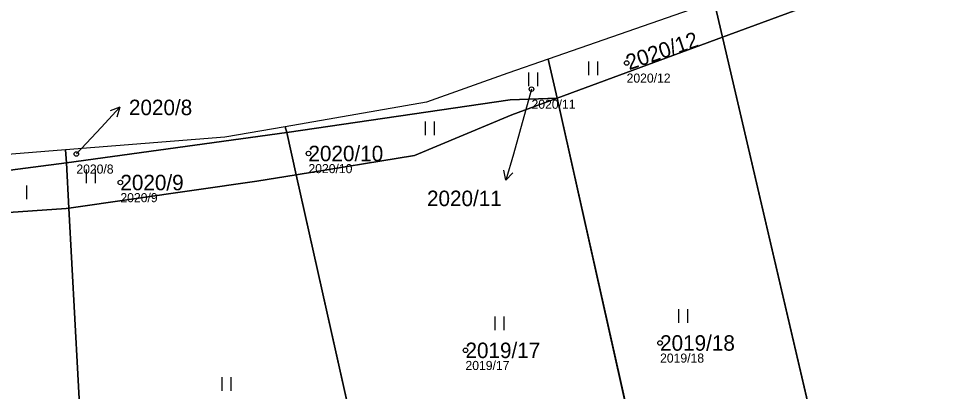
# Model space of a CAD drawing. Extents: x -762274 to -759271, y -1061928 to -1059060.
# Drawn here: x -761526.6 to -761424.1, y -1060225.5 to -1060184.6 of the extents above; entities that cross this region are included whole.
import ezdxf

# ---------------------------------------------------------------- set-up
doc = ezdxf.new("R2010")
doc.units = 0
for name, color, linetype in [('Definiční body', 7, 'Continuous'), ('Hranice parcel', 7, 'Continuous'), ('Parcelní čísla', 7, 'Continuous'), ('Polygon ku', 7, 'Continuous'), ('Polygon parcely', 7, 'Continuous'), ('Pop  PČ popisy', 7, 'Continuous'), ('Značky kultur', 7, 'Continuous')]:
    doc.layers.add(name, color=color, linetype=linetype)

msp = doc.modelspace()

# ---------------------------------------------------------------- linework, layer by layer
at = {"layer": 'Definiční body'}
for centre in [(-761459.76, -1060189.47), (-761470.21, -1060192.34), (-761520.24, -1060199.46), (-761494.73, -1060199.41), (-761515.4, -1060202.6), (-761456.08, -1060220.22), (-761477.47, -1060221.03)]:
    msp.add_circle(centre, 0.25, dxfattribs=at)
at = {"layer": 'Hranice parcel'}
for p, q in [((-761450.15, -1060182.7), (-761468.39, -1060189.05)), ((-761449.23, -1060186.62), (-761450.15, -1060182.7)), ((-761449.23, -1060186.62), (-761467.39, -1060193.32)), ((-761436.36, -1060241.66), (-761449.23, -1060186.62)), ((-761467.39, -1060193.32), (-761468.39, -1060189.05)), ((-761455.39, -1060246.86), (-761467.39, -1060193.32)), ((-761497.11, -1060197.11), (-761497.29, -1060196.47)), ((-761521.34, -1060200.44), (-761497.11, -1060197.11)), ((-761496.07, -1060201.75), (-761497.11, -1060197.11)), ((-761521.34, -1060200.44), (-761521.42, -1060199.01)), ((-761521.07, -1060205.41), (-761521.34, -1060200.44)), ((-761484.39, -1060253.85), (-761496.07, -1060201.75))]:
    msp.add_line(p, q, dxfattribs=at)
for points in [[(-761404.43, -1060172.49), (-761406.61, -1060173.28), (-761423.1, -1060177.89), (-761437.76, -1060182.39), (-761449.23, -1060186.62)], [(-761468.39, -1060189.05), (-761472.82, -1060190.59), (-761481.76, -1060193.77), (-761497.29, -1060196.47)], [(-761467.39, -1060193.32), (-761472.57, -1060193.51), (-761497.11, -1060197.11)], [(-761467.39, -1060193.32), (-761472.38, -1060195.16), (-761483.08, -1060199.62), (-761496.07, -1060201.75)], [(-761497.29, -1060196.47), (-761503.92, -1060197.62), (-761521.42, -1060199.01)], [(-761521.42, -1060199.01), (-761527.33, -1060199.48), (-761546.04, -1060202.1), (-761548.41, -1060202.44)], [(-761548.32, -1060204.52), (-761529.53, -1060201.51), (-761521.34, -1060200.44)], [(-761496.07, -1060201.75), (-761500.41, -1060202.46), (-761521.07, -1060205.41)], [(-761521.07, -1060205.41), (-761521.36, -1060205.45), (-761542.04, -1060206.89), (-761548.17, -1060207.84)], [(-761517.54, -1060260.64), (-761519.76, -1060229.73), (-761521.07, -1060205.41)]]:
    msp.add_lwpolyline(points, dxfattribs=at)
at = {"layer": 'Polygon ku'}
msp.add_lwpolyline([(-761339.67, -1060110.2), (-761317.92, -1060131.55), (-761315.85, -1060136.42), (-761314.24, -1060138.46), (-761312.39, -1060140.8), (-761337.47, -1060149), (-761354.48, -1060152.45), (-761364.74, -1060154.59), (-761375.49, -1060157.33), (-761381.11, -1060159.32), (-761405.05, -1060167.79), (-761406.85, -1060168.43), (-761425.1, -1060174.99), (-761441.85, -1060179.81), (-761450.15, -1060182.7), (-761468.39, -1060189.05), (-761472.82, -1060190.59), (-761481.76, -1060193.77), (-761497.29, -1060196.47), (-761503.92, -1060197.62), (-761521.42, -1060199.01), (-761527.33, -1060199.48)], dxfattribs=at)
at = {"layer": 'Polygon parcely'}
for points in [[(-761406.85, -1060168.43), (-761425.1, -1060174.99), (-761441.85, -1060179.81), (-761450.15, -1060182.7), (-761449.23, -1060186.62), (-761437.76, -1060182.39), (-761423.1, -1060177.89), (-761406.61, -1060173.28), (-761404.43, -1060172.49), (-761405.05, -1060167.79)], [(-761417.18, -1060230.93), (-761397.38, -1060225.58), (-761404.43, -1060172.49), (-761406.61, -1060173.28), (-761423.1, -1060177.89), (-761437.76, -1060182.39), (-761449.23, -1060186.62), (-761436.36, -1060241.66)], [(-761450.15, -1060182.7), (-761468.39, -1060189.05), (-761467.39, -1060193.32), (-761449.23, -1060186.62)], [(-761467.39, -1060193.32), (-761455.39, -1060246.86), (-761444.86, -1060246.41), (-761436.36, -1060241.66), (-761449.23, -1060186.62)], [(-761468.39, -1060189.05), (-761472.82, -1060190.59), (-761481.76, -1060193.77), (-761497.29, -1060196.47), (-761497.11, -1060197.11), (-761472.57, -1060193.51), (-761467.39, -1060193.32)], [(-761472.57, -1060193.51), (-761497.11, -1060197.11), (-761496.07, -1060201.75), (-761483.08, -1060199.62), (-761472.38, -1060195.16), (-761467.39, -1060193.32)], [(-761483.08, -1060199.62), (-761496.07, -1060201.75), (-761484.39, -1060253.85), (-761459.28, -1060247.02), (-761455.39, -1060246.86), (-761467.39, -1060193.32), (-761472.38, -1060195.16)], [(-761497.11, -1060197.11), (-761497.29, -1060196.47), (-761503.92, -1060197.62), (-761521.42, -1060199.01), (-761521.34, -1060200.44)], [(-761496.07, -1060201.75), (-761497.11, -1060197.11), (-761521.34, -1060200.44), (-761521.07, -1060205.41), (-761500.41, -1060202.46)], [(-761527.33, -1060199.48), (-761546.04, -1060202.1), (-761548.41, -1060202.44), (-761548.32, -1060204.52), (-761529.53, -1060201.51), (-761521.34, -1060200.44), (-761521.42, -1060199.01)], [(-761521.07, -1060205.41), (-761521.34, -1060200.44), (-761529.53, -1060201.51), (-761548.32, -1060204.52), (-761548.17, -1060207.84), (-761542.04, -1060206.89), (-761521.36, -1060205.45)], [(-761500.41, -1060202.46), (-761521.07, -1060205.41), (-761519.76, -1060229.73), (-761517.54, -1060260.64), (-761502.07, -1060258.65), (-761484.39, -1060253.85), (-761496.07, -1060201.75)], [(-761542.04, -1060206.89), (-761548.17, -1060207.84), (-761545.67, -1060264.26), (-761517.54, -1060260.64), (-761519.76, -1060229.73), (-761521.07, -1060205.41), (-761521.36, -1060205.45)]]:
    msp.add_lwpolyline(points, close=True, dxfattribs=at)
at = {"layer": 'Pop  PČ popisy'}
for p, q in [((-761470.21, -1060192.34), (-761472.21, -1060199.47)), ((-761517.51, -1060196.54), (-761515.46, -1060194.34)), ((-761515.46, -1060194.34), (-761516.51, -1060194.74)), ((-761515.46, -1060194.34), (-761515.78, -1060195.42)), ((-761520.24, -1060199.46), (-761517.51, -1060196.54)), ((-761472.21, -1060199.47), (-761473.04, -1060202.35)), ((-761473.04, -1060202.35), (-761473.24, -1060201.25)), ((-761473.04, -1060202.35), (-761472.28, -1060201.53))]:
    msp.add_line(p, q, dxfattribs=at)
at = {"layer": 'Značky kultur'}
for p, q in [((-761463.93, -1060190.8), (-761463.93, -1060189.3)), ((-761462.93, -1060190.8), (-761462.93, -1060189.3)), ((-761470.5, -1060192.02), (-761470.5, -1060190.52)), ((-761469.5, -1060192.02), (-761469.5, -1060190.52)), ((-761481.86, -1060197.41), (-761481.86, -1060195.91)), ((-761480.86, -1060197.41), (-761480.86, -1060195.91)), ((-761519.13, -1060202.67), (-761519.13, -1060201.17)), ((-761518.13, -1060202.67), (-761518.13, -1060201.17)), ((-761525.67, -1060204.41), (-761525.67, -1060202.91)), ((-761454.03, -1060218.02), (-761454.03, -1060216.52)), ((-761453.03, -1060218.02), (-761453.03, -1060216.52)), ((-761474.2, -1060218.83), (-761474.2, -1060217.33)), ((-761473.2, -1060218.83), (-761473.2, -1060217.33)), ((-761504.21, -1060225.48), (-761504.21, -1060223.98)), ((-761503.21, -1060225.48), (-761503.21, -1060223.98))]:
    msp.add_line(p, q, dxfattribs=at)

# ---------------------------------------------------------------- texts
at = {"layer": 'Definiční body'}
for s, p in [('2020/12', (-761459.76, -1060191.63)), ('2020/11', (-761470.21, -1060194.5)), ('2020/8', (-761520.24, -1060201.62)), ('2020/10', (-761494.73, -1060201.57)), ('2020/9', (-761515.4, -1060204.76)), ('2019/17', (-761477.47, -1060223.19)), ('2019/18', (-761456.08, -1060222.38))]:
    msp.add_text(s, height=1, dxfattribs=at).set_placement(p)
at = {"layer": 'Parcelní čísla'}
msp.add_text('2020/12', height=1.7, rotation=19, dxfattribs=at).set_placement((-761459.48, -1060190.27))
for s, p in [('2020/8', (-761514.46, -1060195.2)), ('2020/10', (-761494.73, -1060200.26)), ('2020/9', (-761515.4, -1060203.45)), ('2020/11', (-761481.7, -1060205.19)), ('2019/17', (-761477.47, -1060221.88)), ('2019/18', (-761456.08, -1060221.07))]:
    msp.add_text(s, height=1.7, dxfattribs=at).set_placement(p)

doc.saveas('drawing.dxf')
